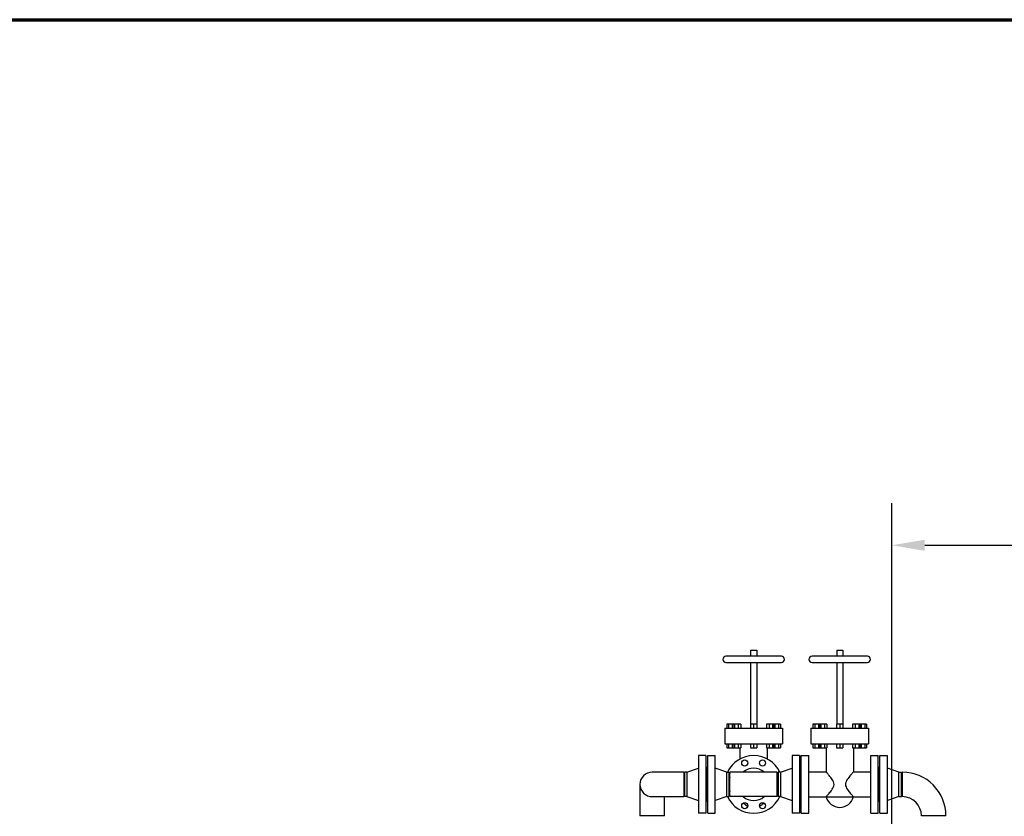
# Model space of a CAD drawing. Header units: inches. Extents: x 36 to 1719, y -84 to 1122.
# Tile 503 of 550: x 598 to 739, y 1008 to 1122. Entities that reach past the tile are written whole.
import ezdxf

# ---------------------------------------------------------------- set-up
doc = ezdxf.new("R2010")
doc.units = ezdxf.units.IN
doc.header["$LTSCALE"] = 48
doc.header["$MEASUREMENT"] = 0
for name, color, linetype, lineweight in [('Border (ANSI)', 7, 'Continuous', 70), ('Dimension (ANSI)', 7, 'Continuous', 25), ('Visible (ANSI)', 7, 'Continuous', 30)]:
    doc.layers.add(name, color=color, linetype=linetype, lineweight=lineweight)
doc.styles.add('Note Text (ANSI)', font='tahoma.ttf')
doc.dimstyles.new('Architectural (ANSI)', dxfattribs={"dimscale": 48, "dimtxt": 0.125, "dimasz": 0.098425, "dimexe": 0.125, "dimexo": 0.0625, "dimgap": 0.031496, "dimtad": 0, "dimtih": 1, "dimtoh": 1, "dimdec": 4, "dimrnd": 1e-08, "dimzin": 3, "dimdsep": 46, "dimlunit": 4, "dimtxsty": 'Note Text (ANSI)', "dimcen": 0.09, "dimdle": 0.393701, "dimclrd": 256, "dimclre": 256, "dimclrt": 256, "dimadec": 0, "dimazin": 3, "dimtfac": 0.96, "dimtofl": 0, "dimtmove": 0, "dimatfit": 3, "dimfxl": 1, "dimfrac": 2, "dimtolj": 1, "dimtzin": 12, "dimlwd": -1, "dimlwe": -1, "dimarcsym": 0})

# ---------------------------------------------------------------- blocks, each defined once
blk = doc.blocks.new('Borders SUPERIOR BORDER')
at = {"layer": 'Border (ANSI)'}
blk.add_line((0.75, 23.375), (35.25, 23.375), dxfattribs=at)
blk = doc.blocks.new('*D18')
at = {"layer": 'Defpoints', "color": 0, "transparency": 16777216}
for p in [(866.6, 1046.86), (722.6, 986.8), (866.6, 986.8)]:
    blk.add_point(p, dxfattribs=at)
at = {"layer": 'Dimension (ANSI)', "transparency": 16777216}
for p, q in [((722.6, 989.8), (722.6, 1052.86)), ((866.6, 989.8), (866.6, 1052.86)), ((727.33, 1046.86), (784.35, 1046.86)), ((861.88, 1046.86), (807.57, 1046.86))]:
    blk.add_line(p, q, dxfattribs=at)
for points in [[(727.33, 1047.65), (727.33, 1046.07), (722.6, 1046.86)], [(861.88, 1047.65), (861.88, 1046.07), (866.6, 1046.86)]]:
    blk.add_solid(points, dxfattribs=at)
at = {"layer": 'Dimension (ANSI)', "transparency": 16777216, "insert": (785.86, 1049.98), "char_height": 6, "attachment_point": 1, "style": 'Note Text (ANSI)'}
blk.add_mtext('\\A1;12\'-0"', dxfattribs=at)

msp = doc.modelspace()

# ---------------------------------------------------------------- linework, layer by layer
at = {"layer": 'Visible (ANSI)'}
for p, q in [((702.42418, 1031.8629), (703.30418, 1031.8629)), ((702.42418, 1031.8629), (702.42418, 1030.9829)), ((703.30418, 1031.8629), (703.30418, 1030.9829)), ((714.73418, 1031.8629), (715.61418, 1031.8629)), ((714.73418, 1031.8629), (714.73418, 1030.9829)), ((715.61418, 1031.8629), (715.61418, 1030.9829)), ((706.82418, 1030.9829), (698.90418, 1030.9829)), ((719.13418, 1030.9829), (711.21418, 1030.9829)), ((698.90418, 1030.1029), (706.82418, 1030.1029)), ((702.42418, 1030.1029), (702.42418, 1021.2779)), ((703.30418, 1030.1029), (703.30418, 1021.2779)), ((711.21418, 1030.1029), (719.13418, 1030.1029)), ((714.73418, 1030.1029), (714.73418, 1021.2779)), ((715.61418, 1030.1029), (715.61418, 1021.2779)), ((698.73918, 1020.7179), (706.98918, 1020.7179)), ((698.73918, 1020.7179), (698.73918, 1018.4779)), ((699.02618, 1021.2779), (699.02618, 1020.7179)), ((699.29018, 1021.2779), (699.02618, 1021.2779)), ((699.29018, 1021.2779), (699.29018, 1020.7179)), ((699.81818, 1021.2779), (699.29018, 1021.2779)), ((699.81818, 1021.2779), (699.81818, 1020.7179)), ((700.01365, 1021.2779), (699.81818, 1021.2779)), ((700.01365, 1021.2779), (700.01365, 1020.7179)), ((700.15031, 1021.2779), (700.01365, 1021.2779)), ((700.15031, 1021.2779), (700.15031, 1020.7179)), ((700.66031, 1021.2779), (700.15031, 1021.2779)), ((700.66031, 1021.2779), (700.66031, 1020.7179)), ((701.03367, 1021.2779), (700.66031, 1021.2779)), ((701.03367, 1021.2779), (701.03367, 1020.7179)), ((702.40692, 1021.2779), (702.40692, 1020.7179)), ((702.86418, 1021.2779), (702.40692, 1021.2779)), ((702.86418, 1021.2779), (702.86418, 1020.7179)), ((703.32144, 1021.2779), (702.86418, 1021.2779)), ((703.32144, 1021.2779), (703.32144, 1020.7179)), ((704.6947, 1021.2779), (704.6947, 1020.7179)), ((705.06805, 1021.2779), (704.6947, 1021.2779)), ((705.06805, 1021.2779), (705.06805, 1020.7179)), ((705.57806, 1021.2779), (705.06805, 1021.2779)), ((705.57806, 1021.2779), (705.57806, 1020.7179)), ((705.71471, 1021.2779), (705.57806, 1021.2779)), ((705.71471, 1021.2779), (705.71471, 1020.7179)), ((705.91018, 1021.2779), (705.71471, 1021.2779)), ((705.91018, 1021.2779), (705.91018, 1020.7179)), ((706.43818, 1021.2779), (705.91018, 1021.2779)), ((706.43818, 1021.2779), (706.43818, 1020.7179)), ((706.70218, 1021.2779), (706.43818, 1021.2779)), ((706.70218, 1021.2779), (706.70218, 1020.7179)), ((706.98918, 1020.7179), (706.98918, 1018.4779)), ((711.04918, 1020.7179), (719.29918, 1020.7179)), ((711.04918, 1020.7179), (711.04918, 1018.4779)), ((711.33618, 1021.2779), (711.33618, 1020.7179)), ((711.60018, 1021.2779), (711.33618, 1021.2779)), ((711.60018, 1021.2779), (711.60018, 1020.7179)), ((712.12818, 1021.2779), (711.60018, 1021.2779)), ((712.12818, 1021.2779), (712.12818, 1020.7179)), ((712.32365, 1021.2779), (712.12818, 1021.2779)), ((712.32365, 1021.2779), (712.32365, 1020.7179)), ((712.46031, 1021.2779), (712.32365, 1021.2779)), ((712.46031, 1021.2779), (712.46031, 1020.7179)), ((712.97031, 1021.2779), (712.46031, 1021.2779)), ((712.97031, 1021.2779), (712.97031, 1020.7179)), ((713.34367, 1021.2779), (712.97031, 1021.2779)), ((713.34367, 1021.2779), (713.34367, 1020.7179)), ((714.71692, 1021.2779), (714.71692, 1020.7179)), ((715.17418, 1021.2779), (714.71692, 1021.2779)), ((715.17418, 1021.2779), (715.17418, 1020.7179)), ((715.63144, 1021.2779), (715.17418, 1021.2779)), ((715.63144, 1021.2779), (715.63144, 1020.7179)), ((717.0047, 1021.2779), (717.0047, 1020.7179)), ((717.37805, 1021.2779), (717.0047, 1021.2779)), ((717.37805, 1021.2779), (717.37805, 1020.7179)), ((717.88806, 1021.2779), (717.37805, 1021.2779)), ((717.88806, 1021.2779), (717.88806, 1020.7179)), ((718.02471, 1021.2779), (717.88806, 1021.2779)), ((718.02471, 1021.2779), (718.02471, 1020.7179)), ((718.22018, 1021.2779), (718.02471, 1021.2779)), ((718.22018, 1021.2779), (718.22018, 1020.7179)), ((718.74818, 1021.2779), (718.22018, 1021.2779)), ((718.74818, 1021.2779), (718.74818, 1020.7179)), ((719.01218, 1021.2779), (718.74818, 1021.2779)), ((719.01218, 1021.2779), (719.01218, 1020.7179)), ((719.29918, 1020.7179), (719.29918, 1018.4779)), ((698.73918, 1018.4779), (706.98918, 1018.4779)), ((699.02618, 1018.4779), (699.02618, 1017.9179)), ((699.02618, 1017.9179), (699.29018, 1017.9179)), ((699.29018, 1018.4779), (699.29018, 1017.9179)), ((699.29018, 1017.9179), (699.81818, 1017.9179)), ((699.81818, 1018.4779), (699.81818, 1017.9179)), ((699.81818, 1017.9179), (700.01365, 1017.9179)), ((700.01365, 1018.4779), (700.01365, 1017.9179)), ((700.01365, 1017.9179), (700.15031, 1017.9179)), ((700.15031, 1018.4779), (700.15031, 1017.9179)), ((700.15031, 1017.9179), (700.66031, 1017.9179)), ((700.66031, 1018.4779), (700.66031, 1017.9179)), ((700.66031, 1017.9179), (701.03367, 1017.9179)), ((700.90618, 1017.9179), (700.90618, 1016.30358)), ((701.03367, 1018.4779), (701.03367, 1017.9179)), ((702.40692, 1018.4779), (702.40692, 1017.9179)), ((702.40692, 1017.9179), (702.86418, 1017.9179)), ((702.86418, 1018.4779), (702.86418, 1017.9179)), ((702.86418, 1017.9179), (703.32144, 1017.9179)), ((703.32144, 1018.4779), (703.32144, 1017.9179)), ((704.6947, 1018.4779), (704.6947, 1017.9179)), ((704.6947, 1017.9179), (705.06805, 1017.9179)), ((704.82218, 1017.9179), (704.82218, 1016.30358)), ((705.06805, 1018.4779), (705.06805, 1017.9179)), ((705.06805, 1017.9179), (705.57806, 1017.9179)), ((705.57806, 1018.4779), (705.57806, 1017.9179)), ((705.57806, 1017.9179), (705.71471, 1017.9179)), ((705.71471, 1018.4779), (705.71471, 1017.9179)), ((705.71471, 1017.9179), (705.91018, 1017.9179)), ((705.91018, 1018.4779), (705.91018, 1017.9179)), ((705.91018, 1017.9179), (706.43818, 1017.9179)), ((706.43818, 1018.4779), (706.43818, 1017.9179)), ((706.43818, 1017.9179), (706.70218, 1017.9179)), ((706.70218, 1018.4779), (706.70218, 1017.9179)), ((711.04918, 1018.4779), (719.29918, 1018.4779)), ((711.33618, 1018.4779), (711.33618, 1017.9179)), ((711.33618, 1017.9179), (711.60018, 1017.9179)), ((711.60018, 1018.4779), (711.60018, 1017.9179)), ((711.60018, 1017.9179), (712.12818, 1017.9179)), ((712.12818, 1018.4779), (712.12818, 1017.9179)), ((712.12818, 1017.9179), (712.32365, 1017.9179)), ((712.32365, 1018.4779), (712.32365, 1017.9179)), ((712.32365, 1017.9179), (712.46031, 1017.9179)), ((712.46031, 1018.4779), (712.46031, 1017.9179)), ((712.46031, 1017.9179), (712.97031, 1017.9179)), ((712.97031, 1018.4779), (712.97031, 1017.9179)), ((712.97031, 1017.9179), (713.34367, 1017.9179)), ((713.21618, 1017.9179), (713.21618, 1014.4529)), ((713.34367, 1018.4779), (713.34367, 1017.9179)), ((714.71692, 1018.4779), (714.71692, 1017.9179)), ((714.71692, 1017.9179), (715.17418, 1017.9179)), ((715.17418, 1018.4779), (715.17418, 1017.9179)), ((715.17418, 1017.9179), (715.63144, 1017.9179)), ((715.63144, 1018.4779), (715.63144, 1017.9179)), ((717.0047, 1018.4779), (717.0047, 1017.9179)), ((717.0047, 1017.9179), (717.37805, 1017.9179)), ((717.13218, 1017.9179), (717.13218, 1014.4529)), ((717.37805, 1018.4779), (717.37805, 1017.9179)), ((717.37805, 1017.9179), (717.88806, 1017.9179)), ((717.88806, 1018.4779), (717.88806, 1017.9179)), ((717.88806, 1017.9179), (718.02471, 1017.9179)), ((718.02471, 1018.4779), (718.02471, 1017.9179)), ((718.02471, 1017.9179), (718.22018, 1017.9179)), ((718.22018, 1018.4779), (718.22018, 1017.9179)), ((718.22018, 1017.9179), (718.74818, 1017.9179)), ((718.74818, 1018.4779), (718.74818, 1017.9179)), ((718.74818, 1017.9179), (719.01218, 1017.9179)), ((719.01218, 1018.4779), (719.01218, 1017.9179)), ((694.99418, 1016.7979), (694.99418, 1008.5479)), ((696.05418, 1016.7979), (694.99418, 1016.7979)), ((696.05418, 1016.7979), (696.05418, 1008.5479)), ((696.29918, 1008.5479), (696.29918, 1016.7979)), ((696.29918, 1016.7979), (697.35918, 1016.7979)), ((697.35918, 1008.5479), (697.35918, 1016.7979)), ((708.36918, 1016.7979), (708.36918, 1008.5479)), ((709.42918, 1016.7979), (708.36918, 1016.7979)), ((709.42918, 1016.7979), (709.42918, 1008.5479)), ((709.67418, 1008.5479), (709.67418, 1016.7979)), ((709.67418, 1016.7979), (710.73418, 1016.7979)), ((710.73418, 1008.5479), (710.73418, 1016.7979)), ((719.61418, 1008.5479), (719.61418, 1016.7979)), ((719.61418, 1016.7979), (720.67418, 1016.7979)), ((720.67418, 1008.5479), (720.67418, 1016.7979)), ((720.91918, 1008.5479), (720.91918, 1016.7979)), ((720.91918, 1016.7979), (721.97918, 1016.7979)), ((721.97918, 1008.5479), (721.97918, 1016.7979)), ((693.33418, 1014.4229), (694.99418, 1014.9829)), ((696.11418, 1015.1729), (696.05418, 1015.1729)), ((696.11418, 1015.1729), (696.11418, 1010.1729)), ((696.23918, 1010.1729), (696.23918, 1015.1729)), ((696.23918, 1015.1729), (696.29918, 1015.1729)), ((699.01918, 1014.4229), (697.35918, 1014.9829)), ((706.70918, 1014.4229), (708.36918, 1014.9829)), ((709.48918, 1015.1729), (709.42918, 1015.1729)), ((709.48918, 1015.1729), (709.48918, 1010.1729)), ((709.61418, 1010.1729), (709.61418, 1015.1729)), ((709.61418, 1015.1729), (709.67418, 1015.1729)), ((720.67418, 1015.1729), (720.73418, 1015.1729)), ((720.73418, 1010.1729), (720.73418, 1015.1729)), ((720.85918, 1010.1729), (720.85918, 1015.1729)), ((720.85918, 1015.1729), (720.91918, 1015.1729)), ((723.63918, 1014.4229), (721.97918, 1014.9829)), ((692.86918, 1014.4229), (688.36918, 1014.4229)), ((692.86918, 1014.4229), (692.86918, 1010.9229)), ((692.99418, 1014.4229), (692.99418, 1010.9229)), ((693.33418, 1014.4229), (692.99418, 1014.4229)), ((693.33418, 1014.4229), (693.33418, 1010.9229)), ((699.01918, 1010.9229), (699.01918, 1014.4229)), ((699.01918, 1014.4229), (699.35918, 1014.4229)), ((699.35918, 1010.9229), (699.35918, 1014.4229)), ((699.48418, 1010.9229), (699.48418, 1014.4229)), ((706.24418, 1014.4229), (699.48418, 1014.4229)), ((706.24418, 1010.9229), (706.24418, 1014.4229)), ((706.36918, 1014.4229), (706.36918, 1010.9229)), ((706.70918, 1014.4229), (706.36918, 1014.4229)), ((706.70918, 1014.4229), (706.70918, 1010.9229)), ((710.73418, 1014.4529), (713.21618, 1014.4529)), ((717.13218, 1014.4529), (719.61418, 1014.4529)), ((723.63918, 1010.9229), (723.63918, 1014.4229)), ((723.63918, 1014.4229), (723.97918, 1014.4229)), ((723.97918, 1010.9229), (723.97918, 1014.4229)), ((724.10418, 1014.4229), (724.10418, 1010.9229)), ((686.61918, 1012.6729), (686.61918, 1008.1729)), ((688.36918, 1010.9229), (692.86918, 1010.9229)), ((690.11918, 1008.1729), (690.11918, 1010.9229)), ((693.33418, 1010.9229), (692.99418, 1010.9229)), ((693.33418, 1010.9229), (694.99418, 1010.3629)), ((699.01918, 1010.9229), (697.35918, 1010.3629)), ((699.01918, 1010.9229), (699.35918, 1010.9229)), ((706.24418, 1010.9229), (699.48418, 1010.9229)), ((706.70918, 1010.9229), (706.36918, 1010.9229)), ((706.70918, 1010.9229), (708.36918, 1010.3629)), ((710.73418, 1010.8929), (713.21618, 1010.8929)), ((713.21618, 1010.8929), (717.13218, 1010.8929)), ((717.13218, 1010.8929), (719.61418, 1010.8929)), ((723.63918, 1010.9229), (721.97918, 1010.3629)), ((723.63918, 1010.9229), (723.97918, 1010.9229)), ((696.11418, 1010.1729), (696.05418, 1010.1729)), ((696.23918, 1010.1729), (696.29918, 1010.1729)), ((709.48918, 1010.1729), (709.42918, 1010.1729)), ((709.61418, 1010.1729), (709.67418, 1010.1729)), ((720.67418, 1010.1729), (720.73418, 1010.1729)), ((720.85918, 1010.1729), (720.91918, 1010.1729)), ((690.11918, 1008.1729), (686.61918, 1008.1729)), ((696.05418, 1008.5479), (694.99418, 1008.5479)), ((696.29918, 1008.5479), (697.35918, 1008.5479)), ((709.42918, 1008.5479), (708.36918, 1008.5479)), ((709.67418, 1008.5479), (710.73418, 1008.5479)), ((719.61418, 1008.5479), (720.67418, 1008.5479)), ((720.91918, 1008.5479), (721.97918, 1008.5479)), ((730.35418, 1008.1729), (726.85418, 1008.1729))]:
    msp.add_line(p, q, dxfattribs=at)
for centre in [(701.5975, 1015.73094), (704.13086, 1015.73094), (701.5975, 1009.61486), (704.13086, 1009.61486)]:
    msp.add_circle(centre, 0.4375, dxfattribs=at)
for centre, radius, start, end in [((698.90418, 1030.5429), 0.44, 90, 270), ((706.82418, 1030.5429), 0.44, 270, 90), ((711.21418, 1030.5429), 0.44, 90, 270), ((719.13418, 1030.5429), 0.44, 270, 90), ((702.86418, 1012.6729), 4.125, 25.1027208, 154.8972792), ((702.86418, 1012.6729), 2.31, 49.2509456, 130.7490544), ((688.36918, 1012.6729), 1.75, 90, 270), ((699.80614, 1013.93958), 0.4375, 137.3838028, 222.6161972), ((705.92222, 1013.93958), 0.4375, 317.3838028, 42.6161972), ((724.10418, 1008.1729), 6.25, 0, 90), ((702.86418, 1012.6729), 4.125, 205.1027208, 334.8972792), ((699.80614, 1011.40622), 0.4375, 137.3838028, 222.6161972), ((702.86418, 1012.6729), 2.31, 229.2509456, 310.7490544), ((705.92222, 1011.40622), 0.4375, 317.3838028, 42.6161972), ((715.17418, 1011.42082), 2.02792, 195.0894267, 344.9105733), ((724.10418, 1008.1729), 2.75, 0, 90), ((702.86418, 1011.42082), 2.02792, 224.1116713, 245.7975396), ((702.86418, 1011.42082), 2.02792, 294.2024604, 315.8883287)]:
    msp.add_arc(centre, radius, start, end, dxfattribs=at)
for points, knots in [([(713.35097, 1014.30346), (713.34977, 1014.30481), (713.34857, 1014.30615), (713.30536, 1014.35444), (713.27205, 1014.39129), (713.22745, 1014.44052), (713.21618, 1014.4529), (713.21618, 1014.4529)], [36.348327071, 36.348327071, 36.348327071, 36.348327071, 36.3743495, 36.3743495, 37.290555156, 37.290555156, 38.206760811, 38.206760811, 38.206760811, 38.206760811]), ([(713.64431, 1013.96717), (713.59317, 1014.02762), (713.54286, 1014.08588), (713.44178, 1014.20155), (713.39227, 1014.25728), (713.35097, 1014.30346)], [34.69159436, 34.69159436, 34.69159436, 34.69159436, 35.458143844, 35.458143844, 36.348327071, 36.348327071, 36.348327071, 36.348327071]), ([(713.64431, 1011.37862), (713.65429, 1011.39042), (713.6643, 1011.4023), (713.7409, 1011.49358), (713.81304, 1011.58161), (713.95922, 1011.77048), (714.03331, 1011.87124), (714.17017, 1012.08205), (714.23292, 1012.19162), (714.32719, 1012.42179), (714.35848, 1012.54243), (714.35848, 1012.6729), (714.35848, 1012.80336), (714.32719, 1012.92401), (714.23292, 1013.15418), (714.17017, 1013.26375), (714.03331, 1013.47455), (713.95922, 1013.57531), (713.81304, 1013.76418), (713.7409, 1013.85221), (713.6643, 1013.94349), (713.65429, 1013.95537), (713.64431, 1013.96717)], [26.439222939, 26.439222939, 26.439222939, 26.439222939, 26.58887911, 26.58887911, 27.583011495, 27.583011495, 28.57714388, 28.57714388, 29.571276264, 29.571276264, 30.565408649, 30.565408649, 30.565408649, 31.559541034, 31.559541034, 32.553673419, 32.553673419, 33.547805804, 33.547805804, 34.541938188, 34.541938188, 34.69159436, 34.69159436, 34.69159436, 34.69159436]), ([(716.70406, 1013.96717), (716.69407, 1013.95537), (716.68406, 1013.94349), (716.60746, 1013.85221), (716.53532, 1013.76418), (716.38915, 1013.57531), (716.31505, 1013.47455), (716.1782, 1013.26375), (716.11544, 1013.15418), (716.02117, 1012.92401), (715.98988, 1012.80336), (715.98988, 1012.6729), (715.98988, 1012.54243), (716.02117, 1012.42179), (716.11544, 1012.19162), (716.1782, 1012.08205), (716.31505, 1011.87124), (716.38915, 1011.77048), (716.53532, 1011.58161), (716.60746, 1011.49358), (716.68406, 1011.4023), (716.69407, 1011.39042), (716.70406, 1011.37862)], [26.439222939, 26.439222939, 26.439222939, 26.439222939, 26.58887911, 26.58887911, 27.583011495, 27.583011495, 28.57714388, 28.57714388, 29.571276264, 29.571276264, 30.565408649, 30.565408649, 30.565408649, 31.559541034, 31.559541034, 32.553673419, 32.553673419, 33.547805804, 33.547805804, 34.541938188, 34.541938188, 34.69159436, 34.69159436, 34.69159436, 34.69159436]), ([(716.99739, 1014.30346), (716.95609, 1014.25728), (716.90659, 1014.20155), (716.8055, 1014.08588), (716.75519, 1014.02762), (716.70406, 1013.96717)], [24.782490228, 24.782490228, 24.782490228, 24.782490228, 25.672673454, 25.672673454, 26.439222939, 26.439222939, 26.439222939, 26.439222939]), ([(717.13218, 1014.4529), (717.13218, 1014.4529), (717.12091, 1014.44052), (717.07632, 1014.39129), (717.04301, 1014.35444), (716.9998, 1014.30615), (716.9986, 1014.30481), (716.99739, 1014.30346)], [22.924056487, 22.924056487, 22.924056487, 22.924056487, 23.840262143, 23.840262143, 24.756467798, 24.756467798, 24.782490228, 24.782490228, 24.782490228, 24.782490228]), ([(713.21618, 1010.8929), (713.21618, 1010.8929), (713.22745, 1010.90527), (713.27205, 1010.95451), (713.30536, 1010.99136), (713.34857, 1011.03965), (713.34977, 1011.04099), (713.35097, 1011.04234)], [22.924056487, 22.924056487, 22.924056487, 22.924056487, 23.840262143, 23.840262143, 24.756467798, 24.756467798, 24.782490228, 24.782490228, 24.782490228, 24.782490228]), ([(713.35097, 1011.04234), (713.39227, 1011.08852), (713.44178, 1011.14425), (713.54286, 1011.25991), (713.59317, 1011.31818), (713.64431, 1011.37862)], [24.782490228, 24.782490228, 24.782490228, 24.782490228, 25.672673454, 25.672673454, 26.439222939, 26.439222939, 26.439222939, 26.439222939]), ([(716.70406, 1011.37862), (716.75519, 1011.31818), (716.8055, 1011.25991), (716.90659, 1011.14425), (716.95609, 1011.08852), (716.99739, 1011.04234)], [34.69159436, 34.69159436, 34.69159436, 34.69159436, 35.458143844, 35.458143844, 36.348327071, 36.348327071, 36.348327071, 36.348327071]), ([(716.99739, 1011.04234), (716.9986, 1011.04099), (716.9998, 1011.03965), (717.04301, 1010.99136), (717.07632, 1010.95451), (717.12091, 1010.90527), (717.13218, 1010.8929), (717.13218, 1010.8929)], [36.348327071, 36.348327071, 36.348327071, 36.348327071, 36.3743495, 36.3743495, 37.290555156, 37.290555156, 38.206760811, 38.206760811, 38.206760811, 38.206760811])]:
    msp.add_open_spline(points, degree=3, knots=knots, dxfattribs=at)

# ---------------------------------------------------------------- block references
at = {"xscale": 48, "yscale": 48, "zscale": 48}
msp.add_blockref('Borders SUPERIOR BORDER', (0, 0), dxfattribs=at)

# ---------------------------------------------------------------- dimensions: what is measured, and where the dimension line sits
at = {"layer": 'Dimension (ANSI)'}
dim = msp.add_linear_dim(base=(866.60418, 1046.85824), p1=(722.60418, 986.8029), p2=(866.60418, 986.8029), angle=180, dimstyle='Architectural (ANSI)', override={"dimgap": 0.031496, "dimtih": 0, "dimtoh": 0, "dimdec": 4, "dimlfac": 1, "dimtol": 0, "dimlim": 0, "dimtp": 0, "dimtm": 0, "dimtdec": 2, "dimatfit": 1}, dxfattribs=at)
dim.commit()
dim.dimension.update_dxf_attribs({"geometry": '*D18', "text_midpoint": (795.96122, 1046.85824), "dimtype": 160})

doc.saveas('drawing.dxf')
